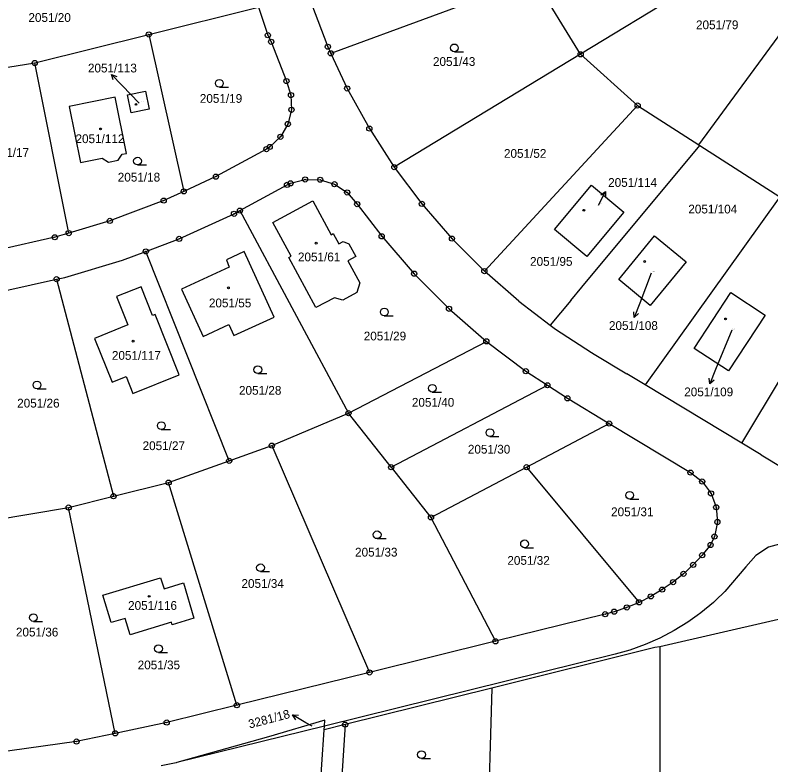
# Model space of a CAD drawing. Extents: x -736345 to -729997, y -1130177 to -1122501.
# Drawn here: x -732910.6 to -732764.1, y -1128250.5 to -1128105.2 of the extents above; entities that cross this region are included whole.
import ezdxf

# ---------------------------------------------------------------- set-up
doc = ezdxf.new("R2010")
doc.units = 0
for name, color, linetype in [('Vrstva 1', 7, 'Continuous'), ('Vrstva 16', 7, 'Continuous'), ('Vrstva 18', 7, 'Continuous'), ('Vrstva 19', 7, 'Continuous'), ('Vrstva 25', 7, 'Continuous')]:
    doc.layers.add(name, color=color, linetype=linetype)

msp = doc.modelspace()

# ---------------------------------------------------------------- linework, layer by layer
at = {"layer": 'Vrstva 1'}
for points in [[(-732761.35, -1128088.7), (-732801.01, -1128112.82)], [(-732778.14, -1128130.34), (-732752.72, -1128095.71)], [(-732809.99, -1128098.11), (-732849.4, -1128112.63)], [(-732801.01, -1128112.82), (-732809.99, -1128098.11)], [(-732853.17, -1128103.04), (-732849.99, -1128111.35)], [(-732884.68, -1128108.97), (-732863.4, -1128103.65)], [(-732863.4, -1128103.65), (-732861.62, -1128109.11)], [(-732906.79, -1128114.5), (-732884.68, -1128108.97)], [(-732884.68, -1128108.97), (-732877.92, -1128139.39)], [(-732861.62, -1128109.11), (-732860.96, -1128110.39)], [(-732860.96, -1128110.39), (-732858.01, -1128118)], [(-732849.99, -1128111.35), (-732849.4, -1128112.63)], [(-732849.4, -1128112.63), (-732846.25, -1128119.43)], [(-732801.01, -1128112.82), (-732837.12, -1128134.69)], [(-732801.01, -1128112.82), (-732789.97, -1128122.75)], [(-732912, -1128115.32), (-732906.79, -1128114.5)], [(-732900.21, -1128147.48), (-732906.79, -1128114.5)], [(-732858.01, -1128118), (-732857.14, -1128120.72)], [(-732846.25, -1128119.43), (-732841.95, -1128127.22)], [(-732888.8, -1128120.67), (-732885.31, -1128119.97)], [(-732888.1, -1128124.17), (-732888.8, -1128120.67)], [(-732885.31, -1128119.97), (-732884.61, -1128123.45)], [(-732857.14, -1128120.72), (-732857.05, -1128123.57)], [(-732891.17, -1128121.15), (-732900.11, -1128122.91)], [(-732889, -1128132.01), (-732891.17, -1128121.15)], [(-732900.11, -1128122.91), (-732897.92, -1128133.79)], [(-732884.61, -1128123.45), (-732888.1, -1128124.17)], [(-732857.05, -1128123.57), (-732857.75, -1128126.33)], [(-732789.97, -1128122.75), (-732819.67, -1128154.84)], [(-732789.97, -1128122.75), (-732778.14, -1128130.34)], [(-732857.75, -1128126.33), (-732859.19, -1128128.8)], [(-732841.95, -1128127.22), (-732837.12, -1128134.69)], [(-732859.19, -1128128.8), (-732861.25, -1128130.77)], [(-732861.9, -1128131.2), (-732871.68, -1128136.53)], [(-732861.25, -1128130.77), (-732861.9, -1128131.2)], [(-732800.79, -1128157.94), (-732777.94, -1128130.47)], [(-732778.14, -1128130.34), (-732777.94, -1128130.47)], [(-732777.94, -1128130.47), (-732762.43, -1128140.41)], [(-732890.61, -1128133.36), (-732889.82, -1128132.19)], [(-732889.82, -1128132.19), (-732889, -1128132.01)], [(-732897.92, -1128133.79), (-732893.7, -1128132.95)], [(-732893.7, -1128132.95), (-732892.47, -1128133.73)], [(-732892.47, -1128133.73), (-732890.61, -1128133.36)], [(-732837.12, -1128134.69), (-732831.78, -1128141.81)], [(-732871.68, -1128136.53), (-732877.92, -1128139.39)], [(-732857.23, -1128137.82), (-732854.41, -1128137.07)], [(-732854.41, -1128137.07), (-732851.48, -1128137.13)], [(-732851.48, -1128137.13), (-732848.69, -1128137.99)], [(-732867.03, -1128143.11), (-732857.9, -1128138.13)], [(-732857.9, -1128138.13), (-732857.23, -1128137.82)], [(-732848.69, -1128137.99), (-732846.24, -1128139.59)], [(-732806.07, -1128146.79), (-732798.93, -1128138.19)], [(-732798.93, -1128138.19), (-732792.63, -1128143.41)], [(-732877.92, -1128139.39), (-732881.8, -1128141.17)], [(-732846.24, -1128139.59), (-732844.3, -1128141.85)], [(-732881.8, -1128141.17), (-732892.23, -1128145.1)], [(-732860.62, -1128145.44), (-732852.88, -1128141.24), (-732849.36, -1128147.78), (-732848.93, -1128147.54), (-732847.87, -1128149.52), (-732847.05, -1128149.09), (-732845.95, -1128149.54), (-732844.6, -1128152.03), (-732846.09, -1128152.84), (-732843.81, -1128157.12), (-732844.39, -1128159.01), (-732847.07, -1128160.44), (-732848.68, -1128159.99), (-732852.35, -1128161.92), (-732857.56, -1128152.18), (-732857.12, -1128151.93), (-732860.62, -1128145.44)], [(-732762.43, -1128140.41), (-732769.61, -1128150.47)], [(-732844.3, -1128141.85), (-732839.56, -1128148.09)], [(-732831.78, -1128141.81), (-732825.95, -1128148.54)], [(-732878.81, -1128148.59), (-732868.17, -1128143.73)], [(-732868.17, -1128143.73), (-732867.03, -1128143.11)], [(-732867.03, -1128143.11), (-732846, -1128182.37)], [(-732792.63, -1128143.41), (-732799.78, -1128152.03)], [(-732892.23, -1128145.1), (-732900.21, -1128147.48)], [(-732799.78, -1128152.03), (-732806.07, -1128146.79)], [(-732902.9, -1128148.28), (-732913.77, -1128150.72)], [(-732900.21, -1128147.48), (-732902.9, -1128148.28)], [(-732885.27, -1128151.02), (-732878.81, -1128148.59)], [(-732839.56, -1128148.09), (-732833.28, -1128155.34)], [(-732825.95, -1128148.54), (-732819.67, -1128154.84)], [(-732793.64, -1128156.45), (-732786.69, -1128148)], [(-732786.69, -1128148), (-732780.54, -1128153.04)], [(-732889.76, -1128152.71), (-732885.27, -1128151.02)], [(-732869.1, -1128191.61), (-732885.27, -1128151.02)], [(-732866.18, -1128151.04), (-732869.66, -1128152.68)], [(-732860.37, -1128163.76), (-732866.18, -1128151.04)], [(-732769.61, -1128150.47), (-732788.48, -1128176.91)], [(-732900.97, -1128156.05), (-732889.76, -1128152.71)], [(-732869.66, -1128152.68), (-732869.1, -1128154.06)], [(-732780.54, -1128153.04), (-732787.51, -1128161.51)], [(-732869.1, -1128154.06), (-732878.34, -1128158.33)], [(-732902.54, -1128156.4), (-732900.97, -1128156.05)], [(-732833.28, -1128155.34), (-732826.51, -1128162.14)], [(-732812.97, -1128160.69), (-732819.67, -1128154.84)], [(-732912.38, -1128158.6), (-732902.54, -1128156.4)], [(-732902.54, -1128156.4), (-732891.51, -1128198.47)], [(-732787.51, -1128161.51), (-732793.64, -1128156.45)], [(-732886.18, -1128157.86), (-732890.92, -1128159.77)], [(-732883.95, -1128163.46), (-732886.18, -1128157.86)], [(-732878.34, -1128158.33), (-732874.15, -1128167.48)], [(-732802.93, -1128160.51), (-732800.79, -1128157.94)], [(-732778.99, -1128169.84), (-732771.9, -1128159.01)], [(-732771.9, -1128159.01), (-732765.28, -1128163.36)], [(-732890.92, -1128159.77), (-732888.73, -1128165.28)], [(-732802.93, -1128160.51), (-732806.9, -1128165.29)], [(-732812.97, -1128160.69), (-732806.9, -1128165.29)], [(-732883.48, -1128163.27), (-732883.95, -1128163.46)], [(-732878.83, -1128174.94), (-732883.48, -1128163.27)], [(-732826.51, -1128162.14), (-732819.28, -1128168.45)], [(-732765.28, -1128163.36), (-732772.33, -1128174.18)], [(-732868.2, -1128167.31), (-732860.37, -1128163.76)], [(-732888.73, -1128165.28), (-732895.22, -1128167.87)], [(-732874.15, -1128167.48), (-732869.18, -1128165.21)], [(-732869.18, -1128165.21), (-732868.2, -1128167.31)], [(-732806.9, -1128165.29), (-732805.87, -1128166.06)], [(-732805.87, -1128166.06), (-732798.92, -1128170.6)], [(-732895.22, -1128167.87), (-732891.8, -1128176.38)], [(-732846, -1128182.37), (-732819.28, -1128168.45)], [(-732819.28, -1128168.45), (-732811.62, -1128174.24)], [(-732798.92, -1128170.6), (-732798.41, -1128170.93)], [(-732772.33, -1128174.18), (-732778.99, -1128169.84)], [(-732798.41, -1128170.93), (-732792.08, -1128174.75)], [(-732887.75, -1128178.56), (-732878.83, -1128174.94)], [(-732811.62, -1128174.24), (-732807.45, -1128176.96)], [(-732788.48, -1128176.91), (-732792.08, -1128174.75)], [(-732769.79, -1128188.18), (-732761.87, -1128175.1)], [(-732891.8, -1128176.38), (-732889.05, -1128175.26)], [(-732889.05, -1128175.26), (-732887.75, -1128178.56)], [(-732837.71, -1128192.84), (-732807.45, -1128176.96)], [(-732807.45, -1128176.96), (-732803.58, -1128179.49)], [(-732769.79, -1128188.18), (-732788.48, -1128176.91)], [(-732803.58, -1128179.49), (-732795.48, -1128184.38)], [(-732860.86, -1128188.66), (-732846, -1128182.37)], [(-732837.71, -1128192.84), (-732846, -1128182.37)], [(-732811.47, -1128192.84), (-732795.48, -1128184.38)], [(-732795.48, -1128184.38), (-732779.73, -1128193.89)], [(-732766.02, -1128190.46), (-732769.79, -1128188.18)], [(-732869.1, -1128191.61), (-732860.86, -1128188.66)], [(-732860.86, -1128188.66), (-732841.93, -1128232.62)], [(-732766.02, -1128190.46), (-732752.88, -1128198.39)], [(-732880.84, -1128195.83), (-732869.1, -1128191.61)], [(-732837.71, -1128192.84), (-732830.01, -1128202.57)], [(-732830.01, -1128202.57), (-732811.47, -1128192.84)], [(-732811.47, -1128192.84), (-732789.7, -1128219.04)], [(-732779.73, -1128193.89), (-732777.45, -1128195.62)], [(-732777.45, -1128195.62), (-732775.75, -1128197.93)], [(-732891.51, -1128198.47), (-732880.84, -1128195.83)], [(-732867.62, -1128238.97), (-732880.84, -1128195.83)], [(-732900.22, -1128200.66), (-732891.51, -1128198.47)], [(-732775.75, -1128197.93), (-732774.74, -1128200.61)], [(-732914.9, -1128203.09), (-732900.22, -1128200.66)], [(-732891.18, -1128244.43), (-732900.22, -1128200.66)], [(-732774.74, -1128200.61), (-732774.51, -1128203.47)], [(-732830.01, -1128202.57), (-732817.53, -1128226.59)], [(-732774.51, -1128203.47), (-732775.08, -1128206.28)], [(-732775.08, -1128206.28), (-732775.83, -1128207.92)], [(-732775.83, -1128207.92), (-732777.45, -1128209.9)], [(-732764.6, -1128208.37), (-732767.07, -1128209.95)], [(-732761.79, -1128207.54), (-732764.6, -1128208.37)], [(-732777.45, -1128209.9), (-732779.21, -1128211.77)], [(-732767.07, -1128209.95), (-732769, -1128212.15)], [(-732779.21, -1128211.77), (-732781.09, -1128213.51)], [(-732769, -1128212.15), (-732773.04, -1128216.91)], [(-732893.57, -1128217.65), (-732882.39, -1128214.26)], [(-732882.39, -1128214.26), (-732881.73, -1128216.42)], [(-732781.09, -1128213.51), (-732783.1, -1128215.11)], [(-732881.73, -1128216.42), (-732877.94, -1128215.26)], [(-732877.94, -1128215.26), (-732875.93, -1128222.1)], [(-732783.1, -1128215.11), (-732785.21, -1128216.57)], [(-732891.96, -1128222.96), (-732893.57, -1128217.65)], [(-732785.21, -1128216.57), (-732787.41, -1128217.88)], [(-732741.39, -1128217.42), (-732785.66, -1128227.64)], [(-732773.04, -1128216.91), (-732774.86, -1128218.66)], [(-732789.7, -1128219.04), (-732792.07, -1128220.03)], [(-732787.41, -1128217.88), (-732789.7, -1128219.04)], [(-732775.29, -1128219.07), (-732777.7, -1128221.06)], [(-732774.86, -1128218.66), (-732775.29, -1128219.07)], [(-732792.07, -1128220.03), (-732794.5, -1128220.85)], [(-732875.93, -1128222.1), (-732880.16, -1128223.38)], [(-732796.24, -1128221.33), (-732817.53, -1128226.59)], [(-732794.5, -1128220.85), (-732796.24, -1128221.33)], [(-732778.46, -1128221.6), (-732780.23, -1128222.88)], [(-732777.7, -1128221.06), (-732778.46, -1128221.6)], [(-732889.28, -1128222.17), (-732891.96, -1128222.96)], [(-732888.31, -1128225.33), (-732889.28, -1128222.17)], [(-732880.3, -1128222.91), (-732888.31, -1128225.33)], [(-732880.16, -1128223.38), (-732880.3, -1128222.91)], [(-732780.23, -1128222.88), (-732782.89, -1128224.52)], [(-732782.89, -1128224.52), (-732785.66, -1128225.98)], [(-732785.66, -1128225.98), (-732788.52, -1128227.23)], [(-732817.53, -1128226.59), (-732841.93, -1128232.62)], [(-732786.65, -1128227.77), (-732818.2, -1128235.64)], [(-732788.52, -1128227.23), (-732791.46, -1128228.28)], [(-732785.66, -1128227.64), (-732786.65, -1128227.77)], [(-732785.66, -1128227.64), (-732785.65, -1128283.74)], [(-732794.32, -1128229.09), (-732850.67, -1128243.02)], [(-732791.46, -1128228.28), (-732794.32, -1128229.09)], [(-732841.93, -1128232.62), (-732867.62, -1128238.97)], [(-732818.2, -1128235.64), (-732846.65, -1128242.73)], [(-732818.2, -1128235.64), (-732819.04, -1128264.63)], [(-732867.62, -1128238.97), (-732881.22, -1128242.33)], [(-732881.22, -1128242.33), (-732891.18, -1128244.43)], [(-732850.6, -1128241.85), (-732861.47, -1128245.11)], [(-732850.67, -1128243.02), (-732850.6, -1128241.85)], [(-732850.67, -1128243.02), (-732879.26, -1128250.1)], [(-732852.03, -1128263.89), (-732850.72, -1128243.74)], [(-732846.65, -1128242.73), (-732850.72, -1128243.74)], [(-732850.72, -1128243.74), (-732850.67, -1128243.02)], [(-732846.65, -1128242.73), (-732847.95, -1128262.75)], [(-732891.18, -1128244.43), (-732898.69, -1128246.01)], [(-732861.47, -1128245.11), (-732879.26, -1128250.1)], [(-732898.69, -1128246.01), (-732914.92, -1128248.25)], [(-732879.39, -1128250.13), (-732882.28, -1128250.73)], [(-732879.26, -1128250.1), (-732879.39, -1128250.13)]]:
    msp.add_lwpolyline(points, dxfattribs=at)
at = {"layer": 'Vrstva 16'}
for points in [[(-732886.53, -1128122.29), (-732889.85, -1128118.88)], [(-732787.36, -1128155.21), (-732789.55, -1128161.03)], [(-732771.74, -1128166.31), (-732774.86, -1128173.93)], [(-732853.06, -1128243.06), (-732854.23, -1128242.37)]]:
    msp.add_lwpolyline(points, dxfattribs=at)
at = {"layer": 'Vrstva 25'}
for points in [[(-732825.48, -1128112.32), (-732823.73, -1128112.32)], [(-732889.85, -1128118.88), (-732891.941, -1128116.73)], [(-732891.602, -1128117.795), (-732891.941, -1128116.73), (-732890.885, -1128117.098)], [(-732871.01, -1128119.18), (-732869.26, -1128119.18)], [(-732886.87, -1128134.26), (-732885.12, -1128134.26)], [(-732797.55, -1128142.06), (-732796.207, -1128139.378)], [(-732797.102, -1128140.048), (-732796.207, -1128139.378), (-732796.208, -1128140.496)], [(-732789.55, -1128161.03), (-732790.61, -1128163.836)], [(-732839.06, -1128163.52), (-732837.31, -1128163.52)], [(-732789.789, -1128163.077), (-732790.61, -1128163.836), (-732790.724, -1128162.724)], [(-732863.56, -1128174.69), (-732861.81, -1128174.69)], [(-732774.86, -1128173.93), (-732775.998, -1128176.705)], [(-732775.156, -1128175.97), (-732775.998, -1128176.705), (-732776.081, -1128175.59)], [(-732906.34, -1128177.65), (-732904.59, -1128177.65)], [(-732829.75, -1128178.29), (-732828, -1128178.29)], [(-732882.26, -1128185.54), (-732880.51, -1128185.54)], [(-732818.58, -1128186.9), (-732816.83, -1128186.9)], [(-732791.5, -1128199.03), (-732789.75, -1128199.03)], [(-732840.44, -1128206.69), (-732838.69, -1128206.69)], [(-732811.88, -1128208.45), (-732810.13, -1128208.45)], [(-732863.04, -1128213.08), (-732861.29, -1128213.08)], [(-732907.04, -1128222.74), (-732905.29, -1128222.74)], [(-732882.81, -1128228.77), (-732881.06, -1128228.77)], [(-732854.23, -1128242.37), (-732856.812, -1128240.843)], [(-732856.206, -1128241.783), (-732856.812, -1128240.843), (-732855.696, -1128240.922)], [(-732831.85, -1128249.3), (-732830.1, -1128249.3)]]:
    msp.add_lwpolyline(points, dxfattribs=at)
for centre, radius in [((-732884.68, -1128108.97), 0.5), ((-732884.68, -1128108.97), 0.032), ((-732861.62, -1128109.11), 0.5), ((-732861.62, -1128109.11), 0.032), ((-732860.96, -1128110.39), 0.5), ((-732860.96, -1128110.39), 0.032), ((-732849.99, -1128111.35), 0.5), ((-732849.99, -1128111.35), 0.032), ((-732849.4, -1128112.63), 0.5), ((-732825.48, -1128111.57), 0.75), ((-732849.4, -1128112.63), 0.032), ((-732801.01, -1128112.82), 0.5), ((-732801.01, -1128112.82), 0.032), ((-732906.79, -1128114.5), 0.5), ((-732906.79, -1128114.5), 0.032), ((-732871.01, -1128118.43), 0.75), ((-732858.01, -1128118), 0.5), ((-732858.01, -1128118), 0.032), ((-732846.25, -1128119.43), 0.5), ((-732846.25, -1128119.43), 0.032), ((-732857.14, -1128120.72), 0.5), ((-732857.14, -1128120.72), 0.032), ((-732887.17, -1128122.52), 0.175), ((-732789.97, -1128122.75), 0.5), ((-732857.05, -1128123.57), 0.5), ((-732857.05, -1128123.57), 0.032), ((-732789.97, -1128122.75), 0.032), ((-732857.75, -1128126.33), 0.5), ((-732857.75, -1128126.33), 0.032), ((-732841.95, -1128127.22), 0.5), ((-732894.03, -1128127.28), 0.175), ((-732859.19, -1128128.8), 0.5), ((-732841.95, -1128127.22), 0.032), ((-732859.19, -1128128.8), 0.032), ((-732861.9, -1128131.2), 0.5), ((-732861.9, -1128131.2), 0.032), ((-732861.25, -1128130.77), 0.5), ((-732861.25, -1128130.77), 0.032), ((-732886.87, -1128133.51), 0.75), ((-732837.12, -1128134.69), 0.5), ((-732837.12, -1128134.69), 0.032), ((-732871.68, -1128136.53), 0.5), ((-732871.68, -1128136.53), 0.032), ((-732854.41, -1128137.07), 0.5), ((-732854.41, -1128137.07), 0.032), ((-732851.48, -1128137.13), 0.5), ((-732851.48, -1128137.13), 0.032), ((-732857.9, -1128138.13), 0.5), ((-732857.9, -1128138.13), 0.032), ((-732857.23, -1128137.82), 0.5), ((-732857.23, -1128137.82), 0.032), ((-732848.69, -1128137.99), 0.5), ((-732848.69, -1128137.99), 0.032), ((-732877.92, -1128139.39), 0.5), ((-732877.92, -1128139.39), 0.032), ((-732846.24, -1128139.59), 0.5), ((-732846.24, -1128139.59), 0.032), ((-732881.8, -1128141.17), 0.5), ((-732881.8, -1128141.17), 0.032), ((-732844.3, -1128141.85), 0.5), ((-732831.78, -1128141.81), 0.5), ((-732867.03, -1128143.11), 0.5), ((-732844.3, -1128141.85), 0.032), ((-732831.78, -1128141.81), 0.032), ((-732800.39, -1128143.05), 0.175), ((-732868.17, -1128143.73), 0.5), ((-732868.17, -1128143.73), 0.032), ((-732867.03, -1128143.11), 0.032), ((-732892.23, -1128145.1), 0.5), ((-732892.23, -1128145.1), 0.032), ((-732900.21, -1128147.48), 0.5), ((-732902.9, -1128148.28), 0.5), ((-732902.9, -1128148.28), 0.032), ((-732900.21, -1128147.48), 0.032), ((-732878.81, -1128148.59), 0.5), ((-732878.81, -1128148.59), 0.032), ((-732839.56, -1128148.09), 0.5), ((-732839.56, -1128148.09), 0.032), ((-732825.95, -1128148.54), 0.5), ((-732825.95, -1128148.54), 0.032), ((-732852.26, -1128149.41), 0.175), ((-732885.27, -1128151.02), 0.5), ((-732885.27, -1128151.02), 0.032), ((-732788.6, -1128152.97), 0.175), ((-732819.67, -1128154.84), 0.5), ((-732902.54, -1128156.4), 0.5), ((-732833.28, -1128155.34), 0.5), ((-732833.28, -1128155.34), 0.032), ((-732819.67, -1128154.84), 0.032), ((-732902.54, -1128156.4), 0.032), ((-732869.26, -1128158.08), 0.175), ((-732839.06, -1128162.77), 0.75), ((-732826.51, -1128162.14), 0.5), ((-732826.51, -1128162.14), 0.032), ((-732772.92, -1128164.11), 0.175), ((-732887.73, -1128168.41), 0.175), ((-732819.28, -1128168.45), 0.5), ((-732819.28, -1128168.45), 0.032), ((-732863.56, -1128173.94), 0.75), ((-732811.62, -1128174.24), 0.5), ((-732811.62, -1128174.24), 0.032), ((-732906.34, -1128176.9), 0.75), ((-732807.45, -1128176.96), 0.5), ((-732829.75, -1128177.54), 0.75), ((-732807.45, -1128176.96), 0.032), ((-732803.58, -1128179.49), 0.5), ((-732803.58, -1128179.49), 0.032), ((-732846, -1128182.37), 0.5), ((-732846, -1128182.37), 0.032), ((-732795.48, -1128184.38), 0.5), ((-732882.26, -1128184.79), 0.75), ((-732818.58, -1128186.15), 0.75), ((-732795.48, -1128184.38), 0.032), ((-732860.86, -1128188.66), 0.5), ((-732860.86, -1128188.66), 0.032), ((-732869.1, -1128191.61), 0.5), ((-732869.1, -1128191.61), 0.032), ((-732837.71, -1128192.84), 0.5), ((-732837.71, -1128192.84), 0.032), ((-732811.47, -1128192.84), 0.5), ((-732811.47, -1128192.84), 0.032), ((-732779.73, -1128193.89), 0.5), ((-732779.73, -1128193.89), 0.032), ((-732880.84, -1128195.83), 0.5), ((-732777.45, -1128195.62), 0.5), ((-732777.45, -1128195.62), 0.032), ((-732880.84, -1128195.83), 0.032), ((-732891.51, -1128198.47), 0.5), ((-732891.51, -1128198.47), 0.032), ((-732791.5, -1128198.28), 0.75), ((-732775.75, -1128197.93), 0.5), ((-732775.75, -1128197.93), 0.032), ((-732774.74, -1128200.61), 0.5), ((-732900.22, -1128200.66), 0.5), ((-732900.22, -1128200.66), 0.032), ((-732774.74, -1128200.61), 0.032), ((-732830.01, -1128202.57), 0.5), ((-732830.01, -1128202.57), 0.032), ((-732774.51, -1128203.47), 0.5), ((-732774.51, -1128203.47), 0.032), ((-732840.44, -1128205.94), 0.75), ((-732775.08, -1128206.28), 0.5), ((-732811.88, -1128207.7), 0.75), ((-732775.83, -1128207.92), 0.5), ((-732775.08, -1128206.28), 0.032), ((-732775.83, -1128207.92), 0.032), ((-732777.45, -1128209.9), 0.5), ((-732777.45, -1128209.9), 0.032), ((-732863.04, -1128212.33), 0.75), ((-732779.21, -1128211.77), 0.5), ((-732779.21, -1128211.77), 0.032), ((-732781.09, -1128213.51), 0.5), ((-732783.1, -1128215.11), 0.5), ((-732781.09, -1128213.51), 0.032), ((-732785.21, -1128216.57), 0.5), ((-732783.1, -1128215.11), 0.032), ((-732884.62, -1128217.87), 0.175), ((-732787.41, -1128217.88), 0.5), ((-732785.21, -1128216.57), 0.032), ((-732789.7, -1128219.04), 0.5), ((-732789.7, -1128219.04), 0.032), ((-732787.41, -1128217.88), 0.032), ((-732794.5, -1128220.85), 0.5), ((-732792.07, -1128220.03), 0.5), ((-732792.07, -1128220.03), 0.032), ((-732907.04, -1128221.99), 0.75), ((-732796.24, -1128221.33), 0.5), ((-732796.24, -1128221.33), 0.032), ((-732794.5, -1128220.85), 0.032), ((-732817.53, -1128226.59), 0.5), ((-732882.81, -1128228.02), 0.75), ((-732817.53, -1128226.59), 0.032), ((-732841.93, -1128232.62), 0.5), ((-732841.93, -1128232.62), 0.032), ((-732867.62, -1128238.97), 0.5), ((-732867.62, -1128238.97), 0.032), ((-732881.22, -1128242.33), 0.5), ((-732881.22, -1128242.33), 0.032), ((-732846.65, -1128242.73), 0.5), ((-732891.18, -1128244.43), 0.5), ((-732846.65, -1128242.73), 0.032), ((-732898.69, -1128246.01), 0.5), ((-732891.18, -1128244.43), 0.032), ((-732898.69, -1128246.01), 0.032), ((-732831.85, -1128248.55), 0.75)]:
    msp.add_circle(centre, radius, dxfattribs=at)

# ---------------------------------------------------------------- texts
at = {"layer": 'Vrstva 16'}
for s, p in [('2051/113', (-732896.478, -1128116.33)), ('2051/114', (-732795.68, -1128138.51)), ('2051/108', (-732795.529, -1128166.24)), ('2051/109', (-732780.939, -1128179.1))]:
    msp.add_text(s, height=1.7, dxfattribs=at).set_placement(p)
msp.add_text('3281/18', height=1.7, rotation=14.70012, dxfattribs=at).set_placement((-732865.147, -1128243.501))
at = {"layer": 'Vrstva 18'}
for s, height, p in [('2051/20', 1.7, (-732908.01, -1128106.54)), ('2051/79', 1.7, (-732778.66, -1128107.95)), ('2051/43', 1.7, (-732829.63, -1128115.07)), ('2051/19', 1.7, (-732874.8, -1128122.22)), ('2051/17', 1.7, (-732916.1, -1128132.7)), ('2051/52', 1.7, (-732815.87, -1128132.88)), ('2051/18', 1.7, (-732890.7, -1128137.48)), ('2051/104', 1.7, (-732780.15, -1128143.66)), ('2051/95', 1.7, (-732810.81, -1128153.81)), ('2051/29', 1.7, (-732843.04, -1128168.27)), ('2051/28', 1.7, (-732867.21, -1128178.8)), ('2051/26', 1.7, (-732910.19, -1128181.28)), ('2051/40', 1.7, (-732833.71, -1128181.12)), ('2051/27', 1.7, (-732885.89, -1128189.53)), ('2051/30', 1.7, (-732822.86, -1128190.21)), ('2051/31', 1.7, (-732795.11, -1128202.34)), ('2051/33', 1.7, (-732844.72, -1128210.16)), ('2051/32', 1.7, (-732815.21, -1128211.76)), ('2051/34', 1.7, (-732866.73, -1128216.23)), ('2051/36', 1.7, (-732910.43, -1128225.65)), ('2051/35', 1.7, (-732886.84, -1128232.02)), ('3281/18', 0.1, (-732852.86, -1128242.86))]:
    msp.add_text(s, height=height, dxfattribs=at).set_placement(p)
at = {"layer": 'Vrstva 19'}
for s, height, p in [('2051/113', 0.1, (-732886.33, -1128122.09)), ('2051/112', 1.7, (-732898.889, -1128130.03)), ('2051/114', 0.1, (-732797.35, -1128141.86)), ('2051/61', 1.7, (-732855.788, -1128152.94)), ('2051/108', 0.1, (-732787.16, -1128155.01)), ('2051/55', 1.7, (-732873.04, -1128161.86)), ('2051/109', 0.1, (-732771.54, -1128166.11)), ('2051/117', 1.7, (-732891.839, -1128172.03)), ('2051/116', 1.7, (-732888.7, -1128220.49))]:
    msp.add_text(s, height=height, dxfattribs=at).set_placement(p)

doc.saveas('drawing.dxf')
